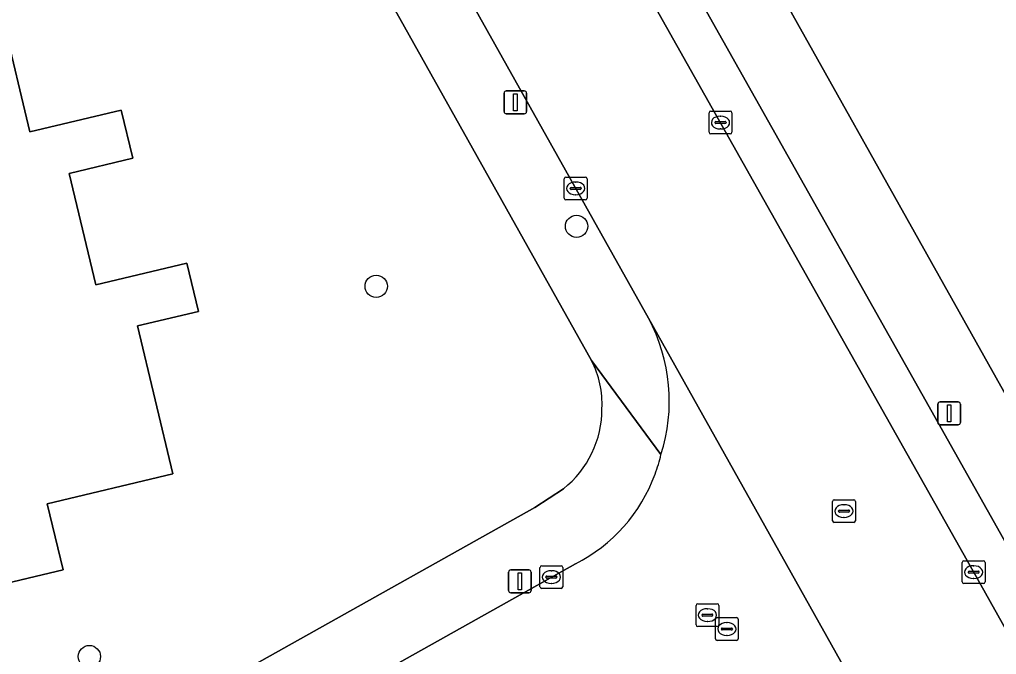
# Model space of a CAD drawing. Extents: x 158031 to 159244, y 380104 to 381214.
# Drawn here: x 158782.44 to 158825.28, y 380601.73 to 380629.59 of the extents above; entities that cross this region are included whole.
import ezdxf

# ---------------------------------------------------------------- set-up
doc = ezdxf.new("R2010")
doc.units = 0
for name, color, linetype in [('IMGEO_Boom', 7, 'Continuous'), ('IMGEO_Erf', 7, 'Continuous'), ('IMGEO_Kolk', 7, 'Continuous'), ('IMGEO_Lichtmast', 7, 'Continuous'), ('IMGEO_Pand', 7, 'Continuous'), ('IMGEO_Parkeervlak_open', 7, 'Continuous'), ('IMGEO_Rijbaan_lokaal_gesloten', 7, 'Continuous'), ('IMGEO_Rijbaan_lokaal_open', 7, 'Continuous'), ('IMGEO_Rioolput', 7, 'Continuous'), ('IMGEO_Voetpad_open', 7, 'Continuous')]:
    doc.layers.add(name, color=color, linetype=linetype)

msp = doc.modelspace()

# ---------------------------------------------------------------- linework, layer by layer
at = {"layer": 'IMGEO_Boom'}
for centre in [(158806.869, 380620.52), (158798.082, 380617.889), (158785.504, 380601.642)]:
    msp.add_circle(centre, 0.489, dxfattribs=at)
at = {"layer": 'IMGEO_Erf'}
for points in [[(158807.529, 380614.627), (158795.053, 380636.914), (158793.972, 380638.844), (158769.672, 380682.252)], [(158814.933, 380632.324), (158842.019, 380583.982)], [(158781.73, 380629.522), (158782.892, 380624.663), (158786.901, 380625.622), (158787.407, 380623.507), (158784.613, 380622.839), (158785.783, 380617.949), (158789.779, 380618.905), (158790.286, 380616.788), (158787.609, 380616.147), (158789.159, 380609.665), (158783.655, 380608.348), (158784.349, 380605.453), (158780.91, 380604.631)], [(158766.939, 380586.844), (158781.538, 380595.008), (158783.016, 380595.835), (158805.037, 380608.18), (158806.29, 380609.007)]]:
    msp.add_lwpolyline(points, dxfattribs=at)
for centre, radius, start, end in [((158803.76, 380612.711), 4.228, 357.4301, 26.9526), ((158803.527, 380612.504), 4.457, 308.3077, 0.2175)]:
    msp.add_arc(centre, radius, start, end, dxfattribs=at)
at = {"layer": 'IMGEO_Kolk'}
for p, q in [((158812.681, 380624.647), (158812.681, 380625.499)), ((158812.756, 380625.573), (158813.608, 380625.573)), ((158813.682, 380625.499), (158813.682, 380624.647)), ((158812.94, 380625.067), (158812.94, 380625.079)), ((158813.378, 380625.03), (158812.98, 380625.03)), ((158812.983, 380625.116), (158813.381, 380625.116)), ((158813.169, 380625.353), (158813.194, 380625.353)), ((158813.424, 380625.079), (158813.424, 380625.067)), ((158813.608, 380624.573), (158812.756, 380624.573)), ((158813.192, 380624.793), (158813.167, 380624.793)), ((158806.33, 380621.756), (158806.33, 380622.608)), ((158806.405, 380622.682), (158807.257, 380622.682)), ((158806.818, 380622.462), (158806.843, 380622.462)), ((158807.331, 380622.608), (158807.331, 380621.756)), ((158806.589, 380622.176), (158806.589, 380622.188)), ((158807.027, 380622.139), (158806.629, 380622.139)), ((158806.632, 380622.225), (158807.03, 380622.225)), ((158807.073, 380622.188), (158807.073, 380622.176)), ((158807.257, 380621.682), (158806.405, 380621.682)), ((158806.841, 380621.902), (158806.816, 380621.902)), ((158823.781, 380604.92), (158823.781, 380605.772)), ((158823.856, 380605.846), (158824.708, 380605.846)), ((158824.782, 380605.772), (158824.782, 380604.92)), ((158805.265, 380604.704), (158805.265, 380605.556)), ((158805.34, 380605.63), (158806.192, 380605.63)), ((158805.753, 380605.41), (158805.778, 380605.41)), ((158806.266, 380605.556), (158806.266, 380604.704)), ((158824.04, 380605.34), (158824.04, 380605.352)), ((158824.478, 380605.303), (158824.08, 380605.303)), ((158824.083, 380605.389), (158824.481, 380605.389)), ((158824.269, 380605.626), (158824.294, 380605.626)), ((158824.524, 380605.352), (158824.524, 380605.34)), ((158805.524, 380605.124), (158805.524, 380605.136)), ((158805.962, 380605.087), (158805.564, 380605.087)), ((158805.567, 380605.173), (158805.965, 380605.173)), ((158805.776, 380604.85), (158805.751, 380604.85)), ((158806.008, 380605.136), (158806.008, 380605.124)), ((158824.708, 380604.846), (158823.856, 380604.846)), ((158824.292, 380605.066), (158824.267, 380605.066)), ((158806.192, 380604.63), (158805.34, 380604.63))]:
    msp.add_line(p, q, dxfattribs=at)
for points in [[(158812.681, 380624.647), (158812.681, 380625.499)], [(158812.756, 380625.573), (158813.608, 380625.573)], [(158813.682, 380625.499), (158813.682, 380624.647)], [(158813.608, 380624.573), (158812.756, 380624.573)], [(158806.33, 380621.756), (158806.33, 380622.608)], [(158806.405, 380622.682), (158807.257, 380622.682)], [(158807.331, 380622.608), (158807.331, 380621.756)], [(158807.257, 380621.682), (158806.405, 380621.682)], [(158823.781, 380604.92), (158823.781, 380605.772)], [(158823.856, 380605.846), (158824.708, 380605.846)], [(158824.782, 380605.772), (158824.782, 380604.92)], [(158805.265, 380604.704), (158805.265, 380605.556)], [(158805.34, 380605.63), (158806.192, 380605.63)], [(158806.266, 380605.556), (158806.266, 380604.704)], [(158824.708, 380604.846), (158823.856, 380604.846)], [(158806.192, 380604.63), (158805.34, 380604.63)]]:
    msp.add_lwpolyline(points, dxfattribs=at)
for centre, radius, start, end in [((158812.758, 380625.497), 0.0765, 91.552, 178.448), ((158812.758, 380625.497), 0.0765, 91.552, 178.448), ((158813.606, 380625.497), 0.0765, 1.552, 88.448), ((158813.606, 380625.497), 0.0765, 1.552, 88.448), ((158812.98, 380625.076), 0.0403, 85.8775, 175.7526), ((158812.977, 380625.066), 0.0366, 178.938, 274.7102), ((158813.381, 380625.073), 0.043, 264.8664, 352.4533), ((158813.385, 380625.078), 0.0386, 1.7309, 96.639), ((158812.758, 380624.649), 0.0765, 181.552, 268.448), ((158812.758, 380624.649), 0.0765, 181.552, 268.448), ((158813.606, 380624.649), 0.0765, 271.552, 358.448), ((158813.606, 380624.649), 0.0765, 271.552, 358.448), ((158806.407, 380622.606), 0.0765, 91.552, 178.448), ((158806.407, 380622.606), 0.0765, 91.552, 178.448), ((158807.255, 380622.606), 0.0765, 1.552, 88.448), ((158807.255, 380622.606), 0.0765, 1.552, 88.448), ((158806.629, 380622.185), 0.0403, 85.8775, 175.7526), ((158806.626, 380622.175), 0.0366, 178.938, 274.7102), ((158807.03, 380622.182), 0.043, 264.8664, 352.4533), ((158807.034, 380622.187), 0.0386, 1.7309, 96.639), ((158806.407, 380621.758), 0.0765, 181.552, 268.448), ((158806.407, 380621.758), 0.0765, 181.552, 268.448), ((158807.255, 380621.758), 0.0765, 271.552, 358.448), ((158807.255, 380621.758), 0.0765, 271.552, 358.448), ((158823.858, 380605.77), 0.0765, 91.552, 178.448), ((158823.858, 380605.77), 0.0765, 91.552, 178.448), ((158824.706, 380605.77), 0.0765, 1.552, 88.448), ((158824.706, 380605.77), 0.0765, 1.552, 88.448), ((158805.342, 380605.554), 0.0765, 91.552, 178.448), ((158805.342, 380605.554), 0.0765, 91.552, 178.448), ((158806.19, 380605.554), 0.0765, 1.552, 88.448), ((158806.19, 380605.554), 0.0765, 1.552, 88.448), ((158824.08, 380605.349), 0.0403, 85.8775, 175.7526), ((158824.077, 380605.339), 0.0366, 178.938, 274.7102), ((158824.481, 380605.346), 0.043, 264.8664, 352.4533), ((158824.485, 380605.351), 0.0386, 1.7309, 96.639), ((158805.564, 380605.133), 0.0403, 85.8775, 175.7526), ((158805.561, 380605.123), 0.0366, 178.938, 274.7102), ((158805.965, 380605.13), 0.043, 264.8664, 352.4533), ((158805.969, 380605.135), 0.0386, 1.7309, 96.639), ((158823.858, 380604.922), 0.0765, 181.552, 268.448), ((158823.858, 380604.922), 0.0765, 181.552, 268.448), ((158824.706, 380604.922), 0.0765, 271.552, 358.448), ((158824.706, 380604.922), 0.0765, 271.552, 358.448), ((158805.342, 380604.706), 0.0765, 181.552, 268.448), ((158805.342, 380604.706), 0.0765, 181.552, 268.448), ((158806.19, 380604.706), 0.0765, 271.552, 358.448), ((158806.19, 380604.706), 0.0765, 271.552, 358.448)]:
    msp.add_arc(centre, radius, start, end, dxfattribs=at)
for centre, major_axis, ratio, start_param, end_param in [((158813.168, 380625.073), (-0.387, 0.002), 0.722429, 4.712389, 7.853982), ((158813.193, 380625.073), (-0.39, 0.002), 0.717154, 1.570796, 4.712389), ((158806.817, 380622.182), (-0.387, 0.002), 0.722429, 4.712389, 7.853982), ((158806.842, 380622.182), (-0.39, 0.002), 0.717154, 1.570796, 4.712389), ((158805.752, 380605.13), (-0.387, 0.002), 0.722429, 4.712389, 7.853982), ((158805.777, 380605.13), (-0.39, 0.002), 0.717154, 1.570796, 4.712389), ((158824.268, 380605.346), (-0.387, 0.002), 0.722429, 4.712389, 7.853982), ((158824.293, 380605.346), (-0.39, 0.002), 0.717154, 1.570796, 4.712389)]:
    msp.add_ellipse(centre, major_axis=major_axis, ratio=ratio, start_param=start_param, end_param=end_param, dxfattribs=at)
at = {"layer": 'IMGEO_Lichtmast'}
for p, q in [((158803.687, 380625.56), (158803.687, 380626.36)), ((158803.687, 380626.36), (158803.687, 380625.56)), ((158803.787, 380626.46), (158804.577, 380626.46)), ((158804.577, 380626.46), (158803.787, 380626.46)), ((158804.677, 380626.36), (158804.677, 380625.56)), ((158804.677, 380625.56), (158804.677, 380626.36)), ((158804.577, 380625.46), (158803.787, 380625.46)), ((158803.787, 380625.46), (158804.577, 380625.46)), ((158822.711, 380611.914), (158822.711, 380612.714)), ((158822.711, 380612.714), (158822.711, 380611.914)), ((158822.811, 380612.814), (158823.601, 380612.814)), ((158823.601, 380612.814), (158822.811, 380612.814)), ((158823.701, 380612.714), (158823.701, 380611.914)), ((158823.701, 380611.914), (158823.701, 380612.714)), ((158823.601, 380611.814), (158822.811, 380611.814)), ((158822.811, 380611.814), (158823.601, 380611.814)), ((158803.884, 380604.543), (158803.884, 380605.343)), ((158803.884, 380605.343), (158803.884, 380604.543)), ((158803.984, 380605.443), (158804.774, 380605.443)), ((158804.774, 380605.443), (158803.984, 380605.443)), ((158804.874, 380605.343), (158804.874, 380604.543)), ((158804.874, 380604.543), (158804.874, 380605.343)), ((158804.774, 380604.443), (158803.984, 380604.443)), ((158803.984, 380604.443), (158804.774, 380604.443))]:
    msp.add_line(p, q, dxfattribs=at)
for points in [[(158804.107, 380626.335), (158804.257, 380626.335), (158804.257, 380625.585), (158804.107, 380625.585), (158804.107, 380626.335)], [(158823.131, 380612.689), (158823.281, 380612.689), (158823.281, 380611.939), (158823.131, 380611.939), (158823.131, 380612.689)], [(158804.304, 380605.318), (158804.454, 380605.318), (158804.454, 380604.568), (158804.304, 380604.568), (158804.304, 380605.318)]]:
    msp.add_lwpolyline(points, dxfattribs=at)
for centre, start, end in [((158803.787, 380626.36), 90, 180), ((158803.787, 380626.36), 90, 180), ((158804.577, 380626.36), 0, 90), ((158804.577, 380626.36), 360, 90), ((158803.787, 380625.56), 180, 270), ((158803.787, 380625.56), 180, 270), ((158804.577, 380625.56), 270, 0), ((158804.577, 380625.56), 270, 0), ((158822.811, 380612.714), 90, 180), ((158822.811, 380612.714), 90, 180), ((158823.601, 380612.714), 0, 90), ((158823.601, 380612.714), 360, 90), ((158822.811, 380611.914), 180, 270), ((158822.811, 380611.914), 180, 270), ((158823.601, 380611.914), 270, 0), ((158823.601, 380611.914), 270, 0), ((158803.984, 380605.343), 90, 180), ((158803.984, 380605.343), 90, 180), ((158804.774, 380605.343), 0, 90), ((158804.774, 380605.343), 360, 90), ((158803.984, 380604.543), 180, 270), ((158803.984, 380604.543), 180, 270), ((158804.774, 380604.543), 270, 0), ((158804.774, 380604.543), 270, 0)]:
    msp.add_arc(centre, 0.1, start, end, dxfattribs=at)
at = {"layer": 'IMGEO_Pand'}
msp.add_lwpolyline([(158780.91, 380604.631), (158784.349, 380605.453), (158783.655, 380608.348), (158789.159, 380609.665), (158787.609, 380616.147), (158790.286, 380616.788), (158789.779, 380618.905), (158785.783, 380617.949), (158784.613, 380622.839), (158787.407, 380623.507), (158786.901, 380625.622), (158782.892, 380624.663), (158781.73, 380629.522)], dxfattribs=at)
at = {"layer": 'IMGEO_Parkeervlak_open'}
for points in [[(158809.591, 380631.446), (158824.26, 380605.383), (158836.306, 380583.892)], [(158836.462, 380587.488), (158812.562, 380629.938)]]:
    msp.add_lwpolyline(points, dxfattribs=at)
at = {"layer": 'IMGEO_Rijbaan_lokaal_gesloten'}
for points in [[(158748.029, 380726.974), (158757.809, 380709.552), (158759.661, 380706.252), (158759.764, 380706.069), (158763.233, 380699.889), (158768.32, 380690.845), (158768.668, 380690.225), (158772.877, 380682.742), (158810.02, 380616.484), (158820.231, 380598.271), (158822.357, 380594.491), (158830.347, 380580.068), (158832.16, 380577.421)], [(158824.26, 380605.383), (158809.591, 380631.446), (158809.256, 380632.041), (158809.177, 380632.187), (158807.733, 380634.738), (158807.225, 380635.635), (158793.418, 380660.222)], [(158842.992, 380577.609), (158842.377, 380577.899), (158841.374, 380578.462), (158840.425, 380579.112), (158839.68, 380579.732), (158838.59, 380580.784), (158837.597, 380581.929), (158836.711, 380583.159), (158836.527, 380583.492), (158836.306, 380583.892), (158824.26, 380605.383)]]:
    msp.add_lwpolyline(points, dxfattribs=at)
at = {"layer": 'IMGEO_Rijbaan_lokaal_open'}
for points in [[(158820.231, 380598.271), (158810.02, 380616.484)], [(158806.818, 380605.707), (158770.626, 380585.43), (158769.055, 380584.577), (158771.534, 380579.08), (158773.671, 380580.245), (158809.518, 380600.295)]]:
    msp.add_lwpolyline(points, dxfattribs=at)
for centre, radius, start, end in [((158803.264, 380612.848), 7.672, 342.2243, 28.289), ((158803.388, 380612.182), 7.375, 339.9063, 346.8668), ((158803.537, 380612.139), 7.221, 297.0287, 339.8198)]:
    msp.add_arc(centre, radius, start, end, dxfattribs=at)
at = {"layer": 'IMGEO_Rioolput'}
for p, q in [((158818.095, 380607.599), (158818.095, 380608.451)), ((158818.17, 380608.525), (158819.022, 380608.525)), ((158818.583, 380608.305), (158818.608, 380608.305)), ((158819.096, 380608.451), (158819.096, 380607.599)), ((158818.354, 380608.019), (158818.354, 380608.031)), ((158818.792, 380607.982), (158818.394, 380607.982)), ((158818.397, 380608.068), (158818.795, 380608.068)), ((158818.838, 380608.031), (158818.838, 380608.019)), ((158819.022, 380607.525), (158818.17, 380607.525)), ((158818.606, 380607.745), (158818.581, 380607.745)), ((158812.183, 380603.96), (158813.035, 380603.96)), ((158812.108, 380603.034), (158812.108, 380603.886)), ((158812.596, 380603.74), (158812.621, 380603.74)), ((158813.109, 380603.886), (158813.109, 380603.034)), ((158812.367, 380603.454), (158812.367, 380603.466)), ((158812.805, 380603.417), (158812.407, 380603.417)), ((158812.41, 380603.503), (158812.808, 380603.503)), ((158812.619, 380603.18), (158812.594, 380603.18)), ((158812.851, 380603.466), (158812.851, 380603.454)), ((158812.959, 380602.426), (158812.959, 380603.278)), ((158813.034, 380603.352), (158813.886, 380603.352)), ((158813.447, 380603.132), (158813.472, 380603.132)), ((158813.96, 380603.278), (158813.96, 380602.426)), ((158813.035, 380602.96), (158812.183, 380602.96)), ((158813.218, 380602.846), (158813.218, 380602.858)), ((158813.656, 380602.809), (158813.258, 380602.809)), ((158813.261, 380602.895), (158813.659, 380602.895)), ((158813.702, 380602.858), (158813.702, 380602.846)), ((158813.886, 380602.352), (158813.034, 380602.352)), ((158813.47, 380602.572), (158813.445, 380602.572))]:
    msp.add_line(p, q, dxfattribs=at)
for points in [[(158818.095, 380607.599), (158818.095, 380608.451)], [(158818.17, 380608.525), (158819.022, 380608.525)], [(158819.096, 380608.451), (158819.096, 380607.599)], [(158819.022, 380607.525), (158818.17, 380607.525)], [(158812.183, 380603.96), (158813.035, 380603.96)], [(158812.108, 380603.034), (158812.108, 380603.886)], [(158813.109, 380603.886), (158813.109, 380603.034)], [(158812.959, 380602.426), (158812.959, 380603.278)], [(158813.034, 380603.352), (158813.886, 380603.352)], [(158813.96, 380603.278), (158813.96, 380602.426)], [(158813.035, 380602.96), (158812.183, 380602.96)], [(158813.886, 380602.352), (158813.034, 380602.352)]]:
    msp.add_lwpolyline(points, dxfattribs=at)
for centre, radius, start, end in [((158818.172, 380608.449), 0.0765, 91.552, 178.448), ((158818.172, 380608.449), 0.0765, 91.552, 178.448), ((158819.02, 380608.449), 0.0765, 1.552, 88.448), ((158819.02, 380608.449), 0.0765, 1.552, 88.448), ((158818.394, 380608.028), 0.0403, 85.8775, 175.7526), ((158818.391, 380608.018), 0.0366, 178.938, 274.7102), ((158818.795, 380608.025), 0.043, 264.8664, 352.4533), ((158818.799, 380608.03), 0.0386, 1.7309, 96.639), ((158818.172, 380607.601), 0.0765, 181.552, 268.448), ((158818.172, 380607.601), 0.0765, 181.552, 268.448), ((158819.02, 380607.601), 0.0765, 271.552, 358.448), ((158819.02, 380607.601), 0.0765, 271.552, 358.448), ((158812.185, 380603.884), 0.0765, 91.552, 178.448), ((158812.185, 380603.884), 0.0765, 91.552, 178.448), ((158813.033, 380603.884), 0.0765, 1.552, 88.448), ((158813.033, 380603.884), 0.0765, 1.552, 88.448), ((158812.407, 380603.463), 0.0403, 85.8775, 175.7526), ((158812.404, 380603.453), 0.0366, 178.938, 274.7102), ((158812.808, 380603.46), 0.043, 264.8664, 352.4533), ((158812.812, 380603.465), 0.0386, 1.7309, 96.639), ((158813.036, 380603.276), 0.0765, 91.552, 178.448), ((158813.036, 380603.276), 0.0765, 91.552, 178.448), ((158813.884, 380603.276), 0.0765, 1.552, 88.448), ((158813.884, 380603.276), 0.0765, 1.552, 88.448), ((158812.185, 380603.036), 0.0765, 181.552, 268.448), ((158812.185, 380603.036), 0.0765, 181.552, 268.448), ((158813.033, 380603.036), 0.0765, 271.552, 358.448), ((158813.033, 380603.036), 0.0765, 271.552, 358.448), ((158813.258, 380602.855), 0.0403, 85.8775, 175.7526), ((158813.255, 380602.845), 0.0366, 178.938, 274.7102), ((158813.659, 380602.852), 0.043, 264.8664, 352.4533), ((158813.663, 380602.857), 0.0386, 1.7309, 96.639), ((158813.036, 380602.428), 0.0765, 181.552, 268.448), ((158813.036, 380602.428), 0.0765, 181.552, 268.448), ((158813.884, 380602.428), 0.0765, 271.552, 358.448), ((158813.884, 380602.428), 0.0765, 271.552, 358.448)]:
    msp.add_arc(centre, radius, start, end, dxfattribs=at)
for centre, major_axis, ratio, start_param, end_param in [((158818.582, 380608.025), (-0.387, 0.002), 0.722429, 4.712389, 7.853982), ((158818.607, 380608.025), (-0.39, 0.002), 0.717154, 1.570796, 4.712389), ((158812.595, 380603.46), (-0.387, 0.002), 0.722429, 4.712389, 7.853982), ((158812.62, 380603.46), (-0.39, 0.002), 0.717154, 1.570796, 4.712389), ((158813.446, 380602.852), (-0.387, 0.002), 0.722429, 4.712389, 7.853982), ((158813.471, 380602.852), (-0.39, 0.002), 0.717154, 1.570796, 4.712389)]:
    msp.add_ellipse(centre, major_axis=major_axis, ratio=ratio, start_param=start_param, end_param=end_param, dxfattribs=at)
at = {"layer": 'IMGEO_Voetpad_open'}
for points in [[(158772.877, 380682.742), (158771.971, 380682.232), (158769.672, 380682.252), (158793.972, 380638.844), (158795.053, 380636.914), (158807.529, 380614.627), (158810.57, 380610.506)], [(158810.02, 380616.484), (158772.877, 380682.742)], [(158842.019, 380583.982), (158814.933, 380632.324)], [(158812.562, 380629.938), (158836.462, 380587.488)], [(158810.57, 380610.506), (158807.529, 380614.627)], [(158806.29, 380609.007), (158805.037, 380608.18), (158783.016, 380595.835), (158781.538, 380595.008), (158766.939, 380586.844)], [(158764.688, 380582.526), (158769.055, 380584.577), (158770.626, 380585.43), (158806.818, 380605.707)]]:
    msp.add_lwpolyline(points, dxfattribs=at)
for centre, radius, start, end in [((158803.264, 380612.848), 7.672, 342.2243, 28.289), ((158803.76, 380612.711), 4.228, 357.4301, 26.9526), ((158803.527, 380612.504), 4.457, 308.3077, 0.2175), ((158803.388, 380612.182), 7.375, 339.9063, 346.8668), ((158803.537, 380612.139), 7.221, 297.0287, 339.8198)]:
    msp.add_arc(centre, radius, start, end, dxfattribs=at)

doc.saveas('drawing.dxf')
